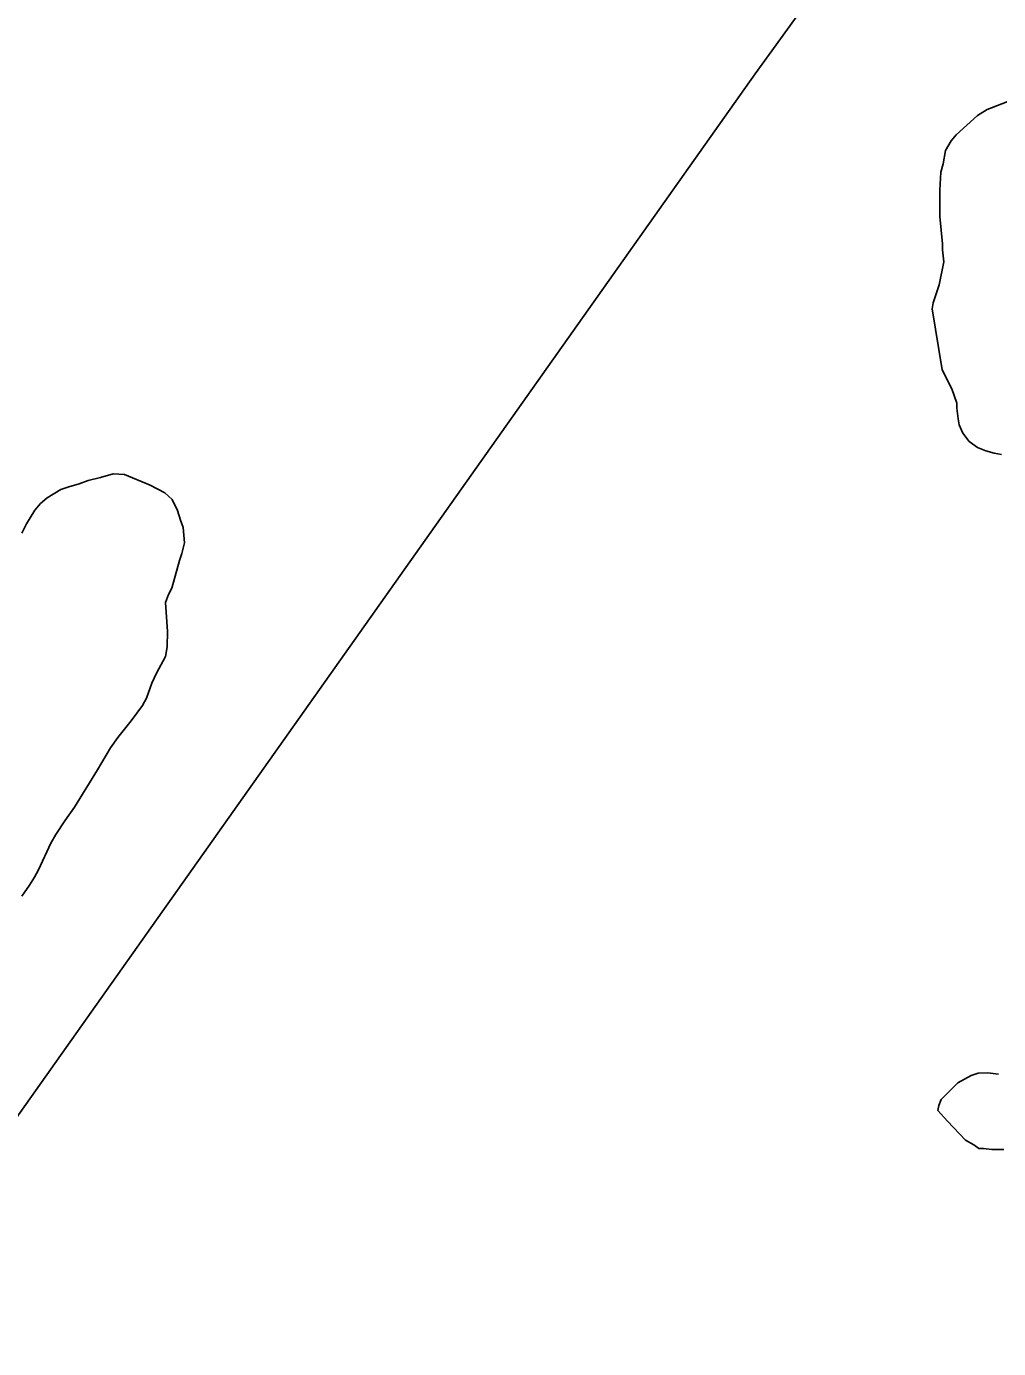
# Model space of a CAD drawing. Extents: x 3146026 to 3183936, y 897894 to 923344.
# Drawn here: x 3178432 to 3178848, y 912009 to 912576 of the extents above; entities that cross this region are included whole.
import ezdxf

# ---------------------------------------------------------------- set-up
doc = ezdxf.new("R2010")
doc.units = 0
for name, color, linetype in [('V-SITE-VEGE', 7, 'Continuous'), ('V-TOPO-SHOR', 7, 'Continuous'), ('V-UTIL-LINE', 7, 'Continuous')]:
    doc.layers.add(name, color=color, linetype=linetype)

msp = doc.modelspace()

# ---------------------------------------------------------------- linework, layer by layer
at = {"layer": 'V-SITE-VEGE'}
for p, q in [((3178853.81, 912544.45), (3178843.06, 912540.27)), ((3178838.97, 912537.67), (3178829.79, 912529.39)), ((3178843.06, 912540.27), (3178838.97, 912537.67)), ((3178827.75, 912526.81), (3178825.21, 912522.69)), ((3178829.79, 912529.39), (3178827.75, 912526.81)), ((3178825.21, 912522.69), (3178824.23, 912517.03)), ((3178824.23, 912517.03), (3178823.22, 912513.43)), ((3178823.22, 912513.43), (3178822.77, 912505.73)), ((3178822.77, 912505.73), (3178822.84, 912494.43)), ((3178822.84, 912494.43), (3178823.95, 912482.63)), ((3178823.95, 912482.63), (3178823.97, 912480.07)), ((3178824.52, 912474.94), (3178822.54, 912465.17)), ((3178823.97, 912480.07), (3178824.52, 912474.94)), ((3178822.54, 912465.17), (3178820.02, 912457.45)), ((3178820.02, 912457.45), (3178819.53, 912454.88)), ((3178819.53, 912454.88), (3178823.82, 912428.73)), ((3178823.82, 912428.73), (3178827.98, 912420.54)), ((3178827.98, 912420.54), (3178830.08, 912414.4)), ((3178830.08, 912414.4), (3178830.1, 912412.34)), ((3178830.1, 912412.34), (3178830.64, 912407.72)), ((3178830.64, 912407.72), (3178831.17, 912405.16)), ((3178831.17, 912405.16), (3178832.74, 912401.58)), ((3178832.74, 912401.58), (3178835.33, 912398)), ((3178835.33, 912398), (3178838.94, 912395.46)), ((3178838.94, 912395.46), (3178842.54, 912393.95)), ((3178842.54, 912393.95), (3178846.15, 912392.95)), ((3178846.15, 912392.95), (3178849.23, 912392.45)), ((3178468.7, 912384.12), (3178463.36, 912382.62)), ((3178473.57, 912383.91), (3178468.7, 912384.12)), ((3178484.56, 912379.37), (3178473.57, 912383.91)), ((3178449.76, 912378.64), (3178446.36, 912377.4)), ((3178454.13, 912379.88), (3178449.76, 912378.64)), ((3178458.02, 912381.37), (3178454.13, 912379.88)), ((3178463.36, 912382.62), (3178458.02, 912381.37)), ((3178490.9, 912376.01), (3178484.56, 912379.37)), ((3178440.54, 912373.95), (3178437.64, 912371.49)), ((3178446.36, 912377.4), (3178440.54, 912373.95)), ((3178494.09, 912373.11), (3178490.9, 912376.01)), ((3178496.31, 912368.5), (3178494.09, 912373.11)), ((3178435.23, 912368.56), (3178431.62, 912362.69)), ((3178437.64, 912371.49), (3178435.23, 912368.56)), ((3178497.56, 912364.37), (3178496.31, 912368.5)), ((3178431.62, 912362.69), (3178429.7, 912358.78)), ((3178498.79, 912361.22), (3178497.56, 912364.37)), ((3178499.33, 912354.65), (3178498.79, 912361.22)), ((3178497.19, 912347.09), (3178498.14, 912350.02)), ((3178498.14, 912350.02), (3178499.33, 912354.65)), ((3178493.87, 912335.14), (3178497.19, 912347.09)), ((3178492.43, 912332.46), (3178493.87, 912335.14)), ((3178491.23, 912329.04), (3178492.43, 912332.46)), ((3178492.05, 912316.64), (3178491.23, 912329.04)), ((3178491.85, 912310.06), (3178492.05, 912316.64)), ((3178487.31, 912298.84), (3178491.15, 912305.92)), ((3178491.15, 912305.92), (3178491.85, 912310.06)), ((3178483, 912288.1), (3178485.39, 912294.45)), ((3178485.39, 912294.45), (3178487.31, 912298.84)), ((3178481.32, 912284.93), (3178483, 912288.1)), ((3178476.5, 912278.32), (3178481.32, 912284.93)), ((3178470.71, 912271.22), (3178476.5, 912278.32)), ((3178467.58, 912266.82), (3178470.71, 912271.22)), ((3178462.05, 912257.29), (3178467.58, 912266.82)), ((3178452.18, 912241.41), (3178462.05, 912257.29)), ((3178448.09, 912235.54), (3178452.18, 912241.41)), ((3178444.24, 912229.67), (3178448.09, 912235.54)), ((3178436.8, 912214.53), (3178442.07, 912226)), ((3178442.07, 912226), (3178444.24, 912229.67)), ((3178435.12, 912211.35), (3178436.8, 912214.53)), ((3178432.95, 912207.93), (3178435.12, 912211.35)), ((3178429.58, 912203.29), (3178432.95, 912207.93)), ((3178836.21, 912126.43), (3178830.58, 912123.31)), ((3178839.28, 912127.47), (3178836.21, 912126.43)), ((3178843.39, 912127.51), (3178839.28, 912127.47)), ((3178848.01, 912127.02), (3178843.39, 912127.51)), ((3178830.58, 912123.31), (3178823.45, 912116.07)), ((3178822.44, 912113.5), (3178821.94, 912111.44)), ((3178823.45, 912116.07), (3178822.44, 912113.5)), ((3178821.94, 912111.44), (3178826.08, 912106.85)), ((3178826.08, 912106.85), (3178833.84, 912098.69)), ((3178833.84, 912098.69), (3178837.45, 912096.66)), ((3178837.45, 912096.66), (3178839.51, 912095.13)), ((3178839.51, 912095.13), (3178841.56, 912095.15)), ((3178841.56, 912095.15), (3178845.16, 912094.66)), ((3178845.16, 912094.66), (3178850.29, 912094.7))]:
    msp.add_line(p, q, dxfattribs=at)
at = {"layer": 'V-TOPO-SHOR'}
msp.add_lwpolyline([(3178429.58, 912203.29), (3178432.95, 912207.93), (3178435.12, 912211.35), (3178436.8, 912214.53), (3178442.07, 912226), (3178444.24, 912229.67), (3178448.09, 912235.54), (3178452.18, 912241.41), (3178462.05, 912257.29), (3178467.58, 912266.82), (3178470.71, 912271.22), (3178476.5, 912278.32), (3178481.32, 912284.93), (3178483, 912288.1), (3178485.39, 912294.45), (3178487.31, 912298.84), (3178491.15, 912305.92), (3178491.85, 912310.06), (3178492.05, 912316.64), (3178491.23, 912329.04), (3178492.43, 912332.46), (3178493.87, 912335.14), (3178497.19, 912347.09), (3178498.14, 912350.02), (3178499.33, 912354.65), (3178498.79, 912361.22), (3178497.56, 912364.37), (3178496.31, 912368.5), (3178494.09, 912373.11), (3178490.9, 912376.01), (3178484.56, 912379.37), (3178473.57, 912383.91), (3178468.7, 912384.12), (3178463.36, 912382.62), (3178458.02, 912381.37), (3178454.13, 912379.88), (3178449.76, 912378.64), (3178446.36, 912377.4), (3178440.54, 912373.95), (3178437.64, 912371.49), (3178435.23, 912368.56), (3178431.62, 912362.69), (3178429.7, 912358.78)], dxfattribs=at)
at = {"layer": 'V-UTIL-LINE'}
msp.add_lwpolyline([(3181620.16, 916557.88), (3180487.08, 914948.17), (3179824.33, 914052.96), (3178893.5, 912762.57), (3178743.72, 912555.55), (3178357.26, 912009.44)], dxfattribs=at)

doc.saveas('drawing.dxf')
